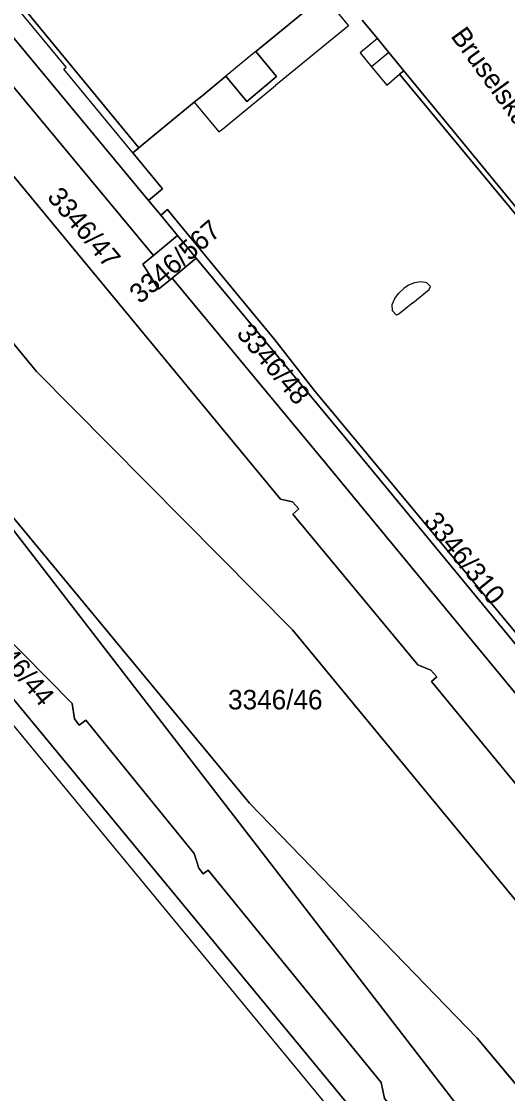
# Model space of a CAD drawing. Extents: x -262715 to -259381, y -1237238 to -1231182.
# Drawn here: x -262159.9 to -262110.2, y -1235639 to -1235529.3 of the extents above; entities that cross this region are included whole.
import ezdxf

# ---------------------------------------------------------------- set-up
doc = ezdxf.new("R2010")
doc.units = 0
for name, color, linetype in [('body_kn', 7, 'Continuous'), ('katuz_linie', 7, 'Continuous'), ('kladpar_druhypozemkov', 7, 'Continuous'), ('kladpar_hranice', 7, 'Continuous'), ('kladpar_parcelnecisla', 7, 'Continuous'), ('kladpar_plochy', 7, 'Continuous'), ('popisy', 7, 'Continuous'), ('zappar_hrandruhpozemk', 7, 'Continuous'), ('zuob_linie', 7, 'Continuous'), ('zuob_plochy', 7, 'Continuous')]:
    doc.layers.add(name, color=color, linetype=linetype)

msp = doc.modelspace()

# ---------------------------------------------------------------- linework, layer by layer
at = {"layer": 'body_kn'}
for p, q in [((-262126.46, -1235529.76), (-262126.46, -1235529.76)), ((-262123.5, -1235531.08), (-262123.5, -1235531.08)), ((-262123.5, -1235531.08), (-262123.5, -1235531.08)), ((-262136.05, -1235532.48), (-262136.05, -1235532.48)), ((-262136.05, -1235532.48), (-262136.05, -1235532.48)), ((-262135.95, -1235532.4), (-262135.95, -1235532.4)), ((-262135.95, -1235532.4), (-262135.95, -1235532.4)), ((-262125.28, -1235532.54), (-262125.28, -1235532.54)), ((-262122.34, -1235532.5), (-262122.34, -1235532.5)), ((-262122.34, -1235532.5), (-262122.34, -1235532.5)), ((-262155.57, -1235534.2), (-262155.57, -1235534.2)), ((-262155.34, -1235534.01), (-262155.34, -1235534.01)), ((-262124.1, -1235533.98), (-262124.1, -1235533.98)), ((-262121.25, -1235534.73), (-262121.25, -1235534.73)), ((-262121.25, -1235534.73), (-262121.25, -1235534.73)), ((-262120.82, -1235534.36), (-262120.82, -1235534.36)), ((-262120.82, -1235534.36), (-262120.82, -1235534.36)), ((-262139.01, -1235534.92), (-262139.01, -1235534.92)), ((-262134.26, -1235535.33), (-262134.26, -1235535.33)), ((-262133.92, -1235535.87), (-262133.92, -1235535.87)), ((-262133.84, -1235534.97), (-262133.84, -1235534.97)), ((-262122.56, -1235535.85), (-262122.56, -1235535.85)), ((-262141.47, -1235536.95), (-262141.47, -1235536.95)), ((-262142.24, -1235537.58), (-262142.24, -1235537.58)), ((-262142.24, -1235537.58), (-262142.24, -1235537.58)), ((-262136.87, -1235537.52), (-262136.87, -1235537.52)), ((-262139.73, -1235540.63), (-262139.73, -1235540.63)), ((-262139.37, -1235540.33), (-262139.37, -1235540.33)), ((-262139.37, -1235540.33), (-262139.37, -1235540.33)), ((-262147.91, -1235542.24), (-262147.91, -1235542.24)), ((-262147.46, -1235541.87), (-262147.46, -1235541.87)), ((-262148.53, -1235542.75), (-262148.53, -1235542.75)), ((-262145.49, -1235546.45), (-262145.49, -1235546.45)), ((-262146.94, -1235547.63), (-262146.94, -1235547.63)), ((-262146.94, -1235547.63), (-262146.94, -1235547.63)), ((-262144.97, -1235548.55), (-262144.97, -1235548.55)), ((-262145.68, -1235549.15), (-262145.68, -1235549.15)), ((-262145.68, -1235549.15), (-262145.68, -1235549.15)), ((-262144.45, -1235549.24), (-262144.45, -1235549.24)), ((-262144.45, -1235549.24), (-262144.45, -1235549.24)), ((-262143.96, -1235551.22), (-262143.96, -1235551.22)), ((-262143.96, -1235551.22), (-262143.96, -1235551.22)), ((-262146.43, -1235553.27), (-262146.43, -1235553.27)), ((-262147.49, -1235554.15), (-262147.49, -1235554.15)), ((-262142.04, -1235553.53), (-262142.04, -1235553.53)), ((-262144.51, -1235555.58), (-262144.51, -1235555.58)), ((-262145.89, -1235556.72), (-262145.89, -1235556.72)), ((-262120.81, -1235556.64), (-262120.81, -1235556.64)), ((-262120.33, -1235556.32), (-262120.33, -1235556.32)), ((-262119.72, -1235556.08), (-262119.72, -1235556.08)), ((-262119.08, -1235555.98), (-262119.08, -1235555.98)), ((-262118.44, -1235556.07), (-262118.44, -1235556.07)), ((-262118.08, -1235556.44), (-262118.08, -1235556.44)), ((-262138.24, -1235556.78), (-262138.24, -1235556.78)), ((-262138.24, -1235556.78), (-262138.24, -1235556.78)), ((-262121.73, -1235557.68), (-262121.73, -1235557.68)), ((-262121.34, -1235557.15), (-262121.34, -1235557.15)), ((-262118.23, -1235556.74), (-262118.23, -1235556.74)), ((-262121.99, -1235558.29), (-262121.99, -1235558.29)), ((-262119.89, -1235558.11), (-262119.89, -1235558.11)), ((-262121.96, -1235558.93), (-262121.96, -1235558.93)), ((-262121.55, -1235559.38), (-262121.55, -1235559.38)), ((-262121.32, -1235559.29), (-262121.32, -1235559.29)), ((-262135.01, -1235562.01), (-262135.01, -1235562.01)), ((-262135.01, -1235562.01), (-262135.01, -1235562.01)), ((-262134.02, -1235561.91), (-262134.02, -1235561.91)), ((-262158.37, -1235565.14), (-262158.37, -1235565.14)), ((-262130, -1235567.03), (-262130, -1235567.03)), ((-262126.71, -1235572.02), (-262126.71, -1235572.02)), ((-262128.74, -1235574.58), (-262128.74, -1235574.58)), ((-262128.74, -1235574.58), (-262128.74, -1235574.58)), ((-262133.43, -1235578.19), (-262133.43, -1235578.19)), ((-262132.21, -1235578.49), (-262132.21, -1235578.49)), ((-262132.16, -1235579.74), (-262132.16, -1235579.74)), ((-262131.55, -1235579.18), (-262131.55, -1235579.18)), ((-262116.22, -1235583.63), (-262116.22, -1235583.63)), ((-262132.19, -1235591.56), (-262132.19, -1235591.56)), ((-262119.39, -1235595.17), (-262119.39, -1235595.17)), ((-262118.06, -1235595.7), (-262118.06, -1235595.7)), ((-262117.99, -1235596.87), (-262117.99, -1235596.87)), ((-262117.44, -1235596.37), (-262117.44, -1235596.37)), ((-262154.73, -1235599.11), (-262154.73, -1235599.11)), ((-262154.5, -1235600.7), (-262154.5, -1235600.7)), ((-262154.03, -1235601.34), (-262154.03, -1235601.34)), ((-262153.34, -1235600.82), (-262153.34, -1235600.82)), ((-262156.86, -1235603.38), (-262156.86, -1235603.38)), ((-262158.19, -1235604.44), (-262158.19, -1235604.44)), ((-262136.59, -1235609.33), (-262136.59, -1235609.33)), ((-262142.24, -1235614.46), (-262142.24, -1235614.46)), ((-262141.78, -1235615.97), (-262141.78, -1235615.97)), ((-262141.33, -1235616.56), (-262141.33, -1235616.56)), ((-262140.81, -1235616.18), (-262140.81, -1235616.18)), ((-262113.31, -1235633.36), (-262113.31, -1235633.36)), ((-262123.13, -1235637.9), (-262123.13, -1235637.9))]:
    msp.add_line(p, q, dxfattribs=at)
at = {"layer": 'katuz_linie'}
msp.add_lwpolyline([(-262209.69, -1235727.12), (-262159.36, -1235713.2), (-262147.85, -1235710.02), (-262143.11, -1235708.7), (-262138.46, -1235707.42), (-262122.11, -1235702.9), (-262115.43, -1235701.05), (-262112.24, -1235700.17), (-262109.29, -1235699.35), (-262105.9, -1235698.42), (-262102.37, -1235697.44), (-262085.41, -1235692.75), (-262093.33, -1235683.03), (-262100.71, -1235674.09), (-262118.21, -1235652.89), (-262158.19, -1235604.44), (-262202.3, -1235550.98)], dxfattribs=at)
at = {"layer": 'kladpar_druhypozemkov'}
for p, q in [((-262151.93, -1235550.59), (-262151.93, -1235550.59)), ((-262145.71, -1235554.35), (-262145.71, -1235554.35)), ((-262138.07, -1235561.44), (-262138.07, -1235561.44)), ((-262133.54, -1235598.02), (-262133.54, -1235598.02))]:
    msp.add_line(p, q, dxfattribs=at)
at = {"layer": 'kladpar_hranice'}
for p, q in [((-262100.82, -1235659.07), (-262455.78, -1235199.04)), ((-262455.78, -1235199.04), (-262100.82, -1235659.07)), ((-262074.32, -1235640.64), (-262128.74, -1235574.58))]:
    msp.add_line(p, q, dxfattribs=at)
for points in [[(-262212.07, -1235474.16), (-262212.18, -1235468.94), (-262201.93, -1235481.3), (-262184.64, -1235502.15), (-262182.63, -1235504.58), (-262165.16, -1235525.65), (-262146.94, -1235547.63), (-262145.68, -1235549.15), (-262143.96, -1235551.22), (-262146.43, -1235553.27), (-262212.07, -1235474.16)], [(-262212.07, -1235474.16), (-262146.43, -1235553.27), (-262147.49, -1235554.15), (-262145.89, -1235556.72), (-262144.51, -1235555.58), (-262128.74, -1235574.58)], [(-262171.04, -1235475.67), (-262128.99, -1235526.67), (-262135.95, -1235532.4), (-262133.84, -1235534.97), (-262134.26, -1235535.33), (-262136.87, -1235537.52), (-262139.01, -1235534.92), (-262141.47, -1235536.95), (-262142.24, -1235537.58), (-262147.46, -1235541.87), (-262147.91, -1235542.24), (-262176.04, -1235508.11)], [(-262176.04, -1235508.11), (-262147.91, -1235542.24), (-262148.53, -1235542.75), (-262145.49, -1235546.45), (-262146.94, -1235547.63), (-262165.16, -1235525.65)], [(-262085.74, -1235647.92), (-262132.19, -1235591.56), (-262158.37, -1235565.14), (-262189.52, -1235527.36), (-262193.4, -1235524.22), (-262196.66, -1235523.62), (-262199.71, -1235525.48), (-262200.9, -1235528.44), (-262200.29, -1235532.33), (-262136.59, -1235609.33), (-262113.31, -1235633.36), (-262095.72, -1235654.36)], [(-262095.72, -1235654.36), (-262113.31, -1235633.36), (-262136.59, -1235609.33), (-262200.29, -1235532.33), (-262200.9, -1235528.44), (-262199.71, -1235525.48), (-262196.66, -1235523.62), (-262193.4, -1235524.22), (-262189.52, -1235527.36), (-262158.37, -1235565.14), (-262132.19, -1235591.56), (-262085.74, -1235647.92)], [(-262145.68, -1235549.15), (-262146.94, -1235547.63), (-262145.49, -1235546.45), (-262148.53, -1235542.75), (-262147.91, -1235542.24), (-262147.46, -1235541.87), (-262142.24, -1235537.58), (-262141.47, -1235536.95), (-262139.01, -1235534.92), (-262136.87, -1235537.52), (-262134.26, -1235535.33), (-262133.84, -1235534.97), (-262135.95, -1235532.4), (-262128.99, -1235526.67)], [(-262125.06, -1235529.19), (-262123.5, -1235531.08), (-262122.34, -1235532.5), (-262120.82, -1235534.36), (-262121.25, -1235534.73), (-262096.34, -1235564.79), (-262081.95, -1235578.11), (-262077.31, -1235585.53), (-262091.45, -1235603.12), (-262092.13, -1235603.97), (-262092.58, -1235604.45), (-262092.78, -1235604.61), (-262096.32, -1235607.53), (-262097.22, -1235606.49), (-262100.56, -1235602.46), (-262116.22, -1235583.63), (-262130, -1235567.03), (-262134.02, -1235561.91), (-262138.24, -1235556.78), (-262144.45, -1235549.24), (-262144.97, -1235548.55), (-262145.68, -1235549.15)], [(-262106.61, -1235551.65), (-262120.82, -1235534.36), (-262122.34, -1235532.5), (-262123.5, -1235531.08), (-262125.06, -1235529.19)], [(-262121.25, -1235534.73), (-262120.82, -1235534.36), (-262106.61, -1235551.65), (-262105.88, -1235552.54), (-262098.49, -1235561.22), (-262095.75, -1235564.44), (-262093.18, -1235566.08), (-262087.03, -1235570), (-262081.95, -1235578.11), (-262096.34, -1235564.79), (-262121.25, -1235534.73)], [(-262165.58, -1235539.32), (-262133.43, -1235578.19), (-262132.21, -1235578.49), (-262131.55, -1235579.18), (-262132.16, -1235579.74), (-262119.39, -1235595.17), (-262118.06, -1235595.7), (-262117.44, -1235596.37), (-262117.99, -1235596.87), (-262097.72, -1235621.5), (-262096.26, -1235621.95), (-262095.84, -1235622.49), (-262096.47, -1235623.01), (-262081.76, -1235640.97)], [(-262081.76, -1235640.97), (-262096.47, -1235623.01), (-262095.84, -1235622.49), (-262096.26, -1235621.95), (-262097.72, -1235621.5), (-262117.99, -1235596.87), (-262117.44, -1235596.37), (-262118.06, -1235595.7), (-262119.39, -1235595.17), (-262132.16, -1235579.74), (-262131.55, -1235579.18), (-262132.21, -1235578.49), (-262133.43, -1235578.19), (-262165.58, -1235539.32)], [(-262175.12, -1235578.48), (-262154.73, -1235599.11), (-262154.5, -1235600.7), (-262154.03, -1235601.34), (-262153.34, -1235600.82), (-262142.24, -1235614.46), (-262141.78, -1235615.97), (-262141.33, -1235616.56), (-262140.81, -1235616.18), (-262123.13, -1235637.9), (-262122.78, -1235639.54), (-262122.12, -1235640.34), (-262121.54, -1235639.86), (-262098.95, -1235667.37), (-262098.65, -1235668.98), (-262098.15, -1235669.67), (-262097.47, -1235669.14), (-262088.57, -1235680.02), (-262090.55, -1235681.64), (-262091.43, -1235681.94), (-262092.38, -1235681.54), (-262156.86, -1235603.38), (-262203.8, -1235546.57)], [(-262203.8, -1235546.57), (-262156.86, -1235603.38), (-262092.38, -1235681.54), (-262091.43, -1235681.94), (-262090.55, -1235681.64), (-262088.57, -1235680.02), (-262085.28, -1235684.03), (-262087.26, -1235685.53), (-262087.81, -1235686.33), (-262087.74, -1235687.21), (-262084, -1235691.81), (-262085.41, -1235692.75), (-262093.33, -1235683.03), (-262100.71, -1235674.09), (-262118.21, -1235652.89), (-262158.19, -1235604.44), (-262202.3, -1235550.98)], [(-262135.01, -1235562.01), (-262142.04, -1235553.53), (-262143.96, -1235551.22), (-262145.68, -1235549.15), (-262144.97, -1235548.55), (-262144.45, -1235549.24), (-262138.24, -1235556.78), (-262134.02, -1235561.91), (-262130, -1235567.03), (-262116.22, -1235583.63), (-262100.56, -1235602.46), (-262097.22, -1235606.49), (-262096.32, -1235607.53), (-262096.99, -1235608.09), (-262097.22, -1235607.81), (-262126.71, -1235572.02), (-262135.01, -1235562.01)], [(-262143.96, -1235551.22), (-262142.04, -1235553.53), (-262144.51, -1235555.58), (-262145.89, -1235556.72), (-262147.49, -1235554.15), (-262146.43, -1235553.27), (-262143.96, -1235551.22)], [(-262128.74, -1235574.58), (-262144.51, -1235555.58), (-262142.04, -1235553.53), (-262135.01, -1235562.01), (-262126.71, -1235572.02), (-262097.22, -1235607.81), (-262096.99, -1235608.09), (-262095.4, -1235610.02), (-262084.47, -1235623.29), (-262064.76, -1235647.22)], [(-262128.74, -1235574.58), (-262074.32, -1235640.64), (-262081.76, -1235640.97)], [(-262080.85, -1235679.13), (-262081.92, -1235688.22), (-262085.28, -1235684.03), (-262088.57, -1235680.02), (-262097.47, -1235669.14), (-262098.15, -1235669.67), (-262098.65, -1235668.98), (-262098.95, -1235667.37), (-262121.54, -1235639.86), (-262122.12, -1235640.34), (-262122.78, -1235639.54), (-262123.13, -1235637.9), (-262140.81, -1235616.18), (-262141.33, -1235616.56), (-262141.78, -1235615.97), (-262142.24, -1235614.46), (-262153.34, -1235600.82), (-262154.03, -1235601.34), (-262154.5, -1235600.7), (-262154.73, -1235599.11), (-262175.12, -1235578.48)]]:
    msp.add_lwpolyline(points, dxfattribs=at)
at = {"layer": 'kladpar_plochy'}
for p, q in [((-262158.37, -1235565.14), (-262189.52, -1235527.36)), ((-262123.5, -1235531.08), (-262125.06, -1235529.19)), ((-262122.34, -1235532.5), (-262123.5, -1235531.08)), ((-262200.29, -1235532.33), (-262136.59, -1235609.33)), ((-262120.82, -1235534.36), (-262122.34, -1235532.5)), ((-262106.61, -1235551.65), (-262120.82, -1235534.36)), ((-262165.58, -1235539.32), (-262133.43, -1235578.19)), ((-262132.19, -1235591.56), (-262158.37, -1235565.14)), ((-262154.73, -1235599.11), (-262175.12, -1235578.48)), ((-262133.43, -1235578.19), (-262132.21, -1235578.49)), ((-262132.21, -1235578.49), (-262131.55, -1235579.18)), ((-262131.55, -1235579.18), (-262132.16, -1235579.74)), ((-262132.16, -1235579.74), (-262119.39, -1235595.17)), ((-262085.74, -1235647.92), (-262132.19, -1235591.56)), ((-262119.39, -1235595.17), (-262118.06, -1235595.7)), ((-262118.06, -1235595.7), (-262117.44, -1235596.37)), ((-262117.44, -1235596.37), (-262117.99, -1235596.87)), ((-262117.99, -1235596.87), (-262097.72, -1235621.5)), ((-262154.5, -1235600.7), (-262154.73, -1235599.11)), ((-262154.03, -1235601.34), (-262154.5, -1235600.7)), ((-262153.34, -1235600.82), (-262154.03, -1235601.34)), ((-262142.24, -1235614.46), (-262153.34, -1235600.82)), ((-262136.59, -1235609.33), (-262113.31, -1235633.36)), ((-262141.78, -1235615.97), (-262142.24, -1235614.46)), ((-262141.33, -1235616.56), (-262141.78, -1235615.97)), ((-262140.81, -1235616.18), (-262141.33, -1235616.56)), ((-262123.13, -1235637.9), (-262140.81, -1235616.18)), ((-262113.31, -1235633.36), (-262095.72, -1235654.36)), ((-262122.78, -1235639.54), (-262123.13, -1235637.9))]:
    msp.add_line(p, q, dxfattribs=at)
for points in [[(-262212.07, -1235474.16), (-262212.18, -1235468.94), (-262201.93, -1235481.3), (-262184.64, -1235502.15), (-262182.63, -1235504.58), (-262165.16, -1235525.65), (-262146.94, -1235547.63), (-262145.68, -1235549.15), (-262143.96, -1235551.22), (-262146.43, -1235553.27)], [(-262194.54, -1235485.67), (-262191.51, -1235483.18), (-262189.56, -1235481.58), (-262185.92, -1235486.11), (-262183.27, -1235483.94), (-262180.3, -1235481.5), (-262179.12, -1235480.53), (-262178.2, -1235481.65), (-262176.68, -1235480.38), (-262171.58, -1235476.12), (-262171.04, -1235475.67), (-262128.99, -1235526.67), (-262135.95, -1235532.4), (-262133.84, -1235534.97), (-262134.26, -1235535.33), (-262136.87, -1235537.52), (-262139.01, -1235534.92), (-262141.47, -1235536.95), (-262142.24, -1235537.58), (-262147.46, -1235541.87), (-262147.91, -1235542.24), (-262176.04, -1235508.11), (-262180.44, -1235502.77), (-262182.45, -1235500.34)], [(-262095.72, -1235654.36), (-262113.31, -1235633.36), (-262136.59, -1235609.33), (-262200.29, -1235532.33), (-262200.9, -1235528.44), (-262199.71, -1235525.48), (-262196.66, -1235523.62), (-262193.4, -1235524.22), (-262189.52, -1235527.36), (-262158.37, -1235565.14), (-262132.19, -1235591.56), (-262085.74, -1235647.92), (-262088.37, -1235645.31), (-262093.72, -1235649.67), (-262092.3, -1235651.1)], [(-262121.25, -1235534.73), (-262120.82, -1235534.36), (-262106.61, -1235551.65), (-262105.88, -1235552.54), (-262098.49, -1235561.22), (-262095.75, -1235564.44), (-262093.18, -1235566.08), (-262087.03, -1235570), (-262081.95, -1235578.11), (-262096.34, -1235564.79)], [(-262203.8, -1235546.57), (-262156.86, -1235603.38), (-262092.38, -1235681.54), (-262091.43, -1235681.94), (-262090.55, -1235681.64), (-262088.57, -1235680.02), (-262085.28, -1235684.03), (-262087.26, -1235685.53), (-262087.81, -1235686.33), (-262087.74, -1235687.21), (-262084, -1235691.81), (-262085.41, -1235692.75), (-262093.33, -1235683.03), (-262100.71, -1235674.09), (-262118.21, -1235652.89), (-262158.19, -1235604.44), (-262202.3, -1235550.98), (-262205.43, -1235546)], [(-262135.01, -1235562.01), (-262142.04, -1235553.53), (-262143.96, -1235551.22), (-262145.68, -1235549.15), (-262144.97, -1235548.55), (-262144.45, -1235549.24), (-262138.24, -1235556.78), (-262134.02, -1235561.91), (-262130, -1235567.03), (-262116.22, -1235583.63), (-262100.56, -1235602.46), (-262097.22, -1235606.49), (-262096.32, -1235607.53), (-262096.99, -1235608.09), (-262097.22, -1235607.81), (-262126.71, -1235572.02)], [(-262143.96, -1235551.22), (-262142.04, -1235553.53), (-262144.51, -1235555.58), (-262145.89, -1235556.72), (-262147.49, -1235554.15), (-262146.43, -1235553.27)], [(-262074.32, -1235640.64), (-262128.74, -1235574.58), (-262144.51, -1235555.58), (-262142.04, -1235553.53), (-262135.01, -1235562.01), (-262126.71, -1235572.02), (-262097.22, -1235607.81), (-262096.99, -1235608.09), (-262095.4, -1235610.02), (-262084.47, -1235623.29), (-262064.76, -1235647.22), (-262071.51, -1235640.52)]]:
    msp.add_lwpolyline(points, close=True, dxfattribs=at)
for points in [[(-262212.07, -1235474.16), (-262146.43, -1235553.27), (-262147.49, -1235554.15), (-262145.89, -1235556.72), (-262144.51, -1235555.58), (-262128.74, -1235574.58), (-262074.32, -1235640.64), (-262081.76, -1235640.97), (-262096.47, -1235623.01), (-262095.84, -1235622.49), (-262096.26, -1235621.95), (-262097.72, -1235621.5), (-262117.99, -1235596.87), (-262117.44, -1235596.37), (-262118.06, -1235595.7), (-262119.39, -1235595.17), (-262132.16, -1235579.74), (-262131.55, -1235579.18), (-262132.21, -1235578.49), (-262133.43, -1235578.19), (-262165.58, -1235539.32)], [(-262176.04, -1235508.11), (-262147.91, -1235542.24), (-262148.53, -1235542.75), (-262145.49, -1235546.45), (-262146.94, -1235547.63), (-262165.16, -1235525.65)], [(-262100.56, -1235602.46), (-262116.22, -1235583.63), (-262130, -1235567.03), (-262134.02, -1235561.91), (-262138.24, -1235556.78), (-262144.45, -1235549.24), (-262144.97, -1235548.55), (-262145.68, -1235549.15), (-262146.94, -1235547.63), (-262145.49, -1235546.45), (-262148.53, -1235542.75), (-262147.91, -1235542.24), (-262147.46, -1235541.87), (-262142.24, -1235537.58), (-262141.47, -1235536.95), (-262139.01, -1235534.92), (-262136.87, -1235537.52), (-262134.26, -1235535.33), (-262133.84, -1235534.97), (-262135.95, -1235532.4), (-262128.99, -1235526.67)], [(-262125.06, -1235529.19), (-262123.5, -1235531.08), (-262122.34, -1235532.5), (-262120.82, -1235534.36), (-262121.25, -1235534.73), (-262096.34, -1235564.79)], [(-262175.12, -1235578.48), (-262154.73, -1235599.11), (-262154.5, -1235600.7), (-262154.03, -1235601.34), (-262153.34, -1235600.82), (-262142.24, -1235614.46), (-262141.78, -1235615.97), (-262141.33, -1235616.56), (-262140.81, -1235616.18), (-262123.13, -1235637.9), (-262122.78, -1235639.54), (-262122.12, -1235640.34), (-262121.54, -1235639.86), (-262098.95, -1235667.37), (-262098.65, -1235668.98), (-262098.15, -1235669.67), (-262097.47, -1235669.14), (-262088.57, -1235680.02), (-262090.55, -1235681.64), (-262091.43, -1235681.94), (-262092.38, -1235681.54), (-262156.86, -1235603.38), (-262203.8, -1235546.57)]]:
    msp.add_lwpolyline(points, dxfattribs=at)
at = {"layer": 'zappar_hrandruhpozemk'}
for p, q in [((-262155.34, -1235534.01), (-262174.07, -1235511.29)), ((-262128.99, -1235526.67), (-262126.46, -1235529.76)), ((-262126.46, -1235529.76), (-262133.92, -1235535.87)), ((-262123.5, -1235531.08), (-262125.28, -1235532.54)), ((-262136.05, -1235532.48), (-262139.01, -1235534.92)), ((-262135.95, -1235532.4), (-262136.05, -1235532.48)), ((-262122.34, -1235532.5), (-262124.1, -1235533.98)), ((-262120.82, -1235534.36), (-262121.25, -1235534.73)), ((-262139.37, -1235540.33), (-262133.92, -1235535.87)), ((-262142.24, -1235537.58), (-262139.73, -1235540.63)), ((-262139.73, -1235540.63), (-262139.37, -1235540.33)), ((-262138.24, -1235556.78), (-262144.45, -1235549.24)), ((-262119.89, -1235558.11), (-262118.23, -1235556.74))]:
    msp.add_line(p, q, dxfattribs=at)
for points in [[(-262125.28, -1235532.54), (-262124.1, -1235533.98), (-262122.56, -1235535.85)], [(-262146.94, -1235547.63), (-262145.49, -1235546.45), (-262148.53, -1235542.75), (-262155.57, -1235534.2), (-262155.34, -1235534.01)], [(-262122.56, -1235535.85), (-262121.25, -1235534.73), (-262096.34, -1235564.79)], [(-262144.45, -1235549.24), (-262144.97, -1235548.55), (-262145.68, -1235549.15)], [(-262119.89, -1235558.11), (-262121.32, -1235559.29), (-262121.55, -1235559.38), (-262121.96, -1235558.93), (-262121.99, -1235558.29), (-262121.73, -1235557.68), (-262121.34, -1235557.15), (-262120.81, -1235556.64)], [(-262118.23, -1235556.74), (-262118.08, -1235556.44), (-262118.44, -1235556.07), (-262119.08, -1235555.98), (-262119.72, -1235556.08), (-262120.33, -1235556.32), (-262120.81, -1235556.64)]]:
    msp.add_lwpolyline(points, dxfattribs=at)
at = {"layer": 'zuob_linie'}
msp.add_lwpolyline([(-262209.69, -1235727.12), (-262159.36, -1235713.2), (-262147.85, -1235710.02), (-262143.11, -1235708.7), (-262138.46, -1235707.42), (-262122.11, -1235702.9), (-262115.43, -1235701.05), (-262112.24, -1235700.17), (-262109.29, -1235699.35), (-262105.9, -1235698.42), (-262102.37, -1235697.44), (-262085.41, -1235692.75), (-262093.33, -1235683.03), (-262100.71, -1235674.09), (-262118.21, -1235652.89), (-262158.19, -1235604.44), (-262202.3, -1235550.98)], dxfattribs=at)
at = {"layer": 'zuob_plochy'}
msp.add_lwpolyline([(-262209.69, -1235727.12), (-262159.36, -1235713.2), (-262147.85, -1235710.02), (-262143.11, -1235708.7), (-262138.46, -1235707.42), (-262122.11, -1235702.9), (-262115.43, -1235701.05), (-262112.24, -1235700.17), (-262109.29, -1235699.35), (-262105.9, -1235698.42), (-262102.37, -1235697.44), (-262085.41, -1235692.75), (-262093.33, -1235683.03), (-262100.71, -1235674.09), (-262118.21, -1235652.89), (-262158.19, -1235604.44), (-262202.3, -1235550.98)], dxfattribs=at)

# ---------------------------------------------------------------- texts
at = {"layer": 'kladpar_parcelnecisla'}
for s, rotation, p in [('3346/47', 310, (-262157.38, -1235547.34)), ('3346/567', 41, (-262147.79, -1235558.3)), ('3346/48', 310, (-262138.01, -1235561.31)), ('3346/310', 309, (-262118.88, -1235580.52)), ('3346/44', 310, (-262164.14, -1235592.15)), ('3346/46', 360, (-262138.79, -1235599.72))]:
    msp.add_text(s, height=2, rotation=rotation, dxfattribs=at).set_placement(p)
at = {"layer": 'popisy'}
msp.add_text('Bruselská', height=2, rotation=306, dxfattribs=at).set_placement((-262116.08, -1235530.82))

doc.saveas('drawing.dxf')
